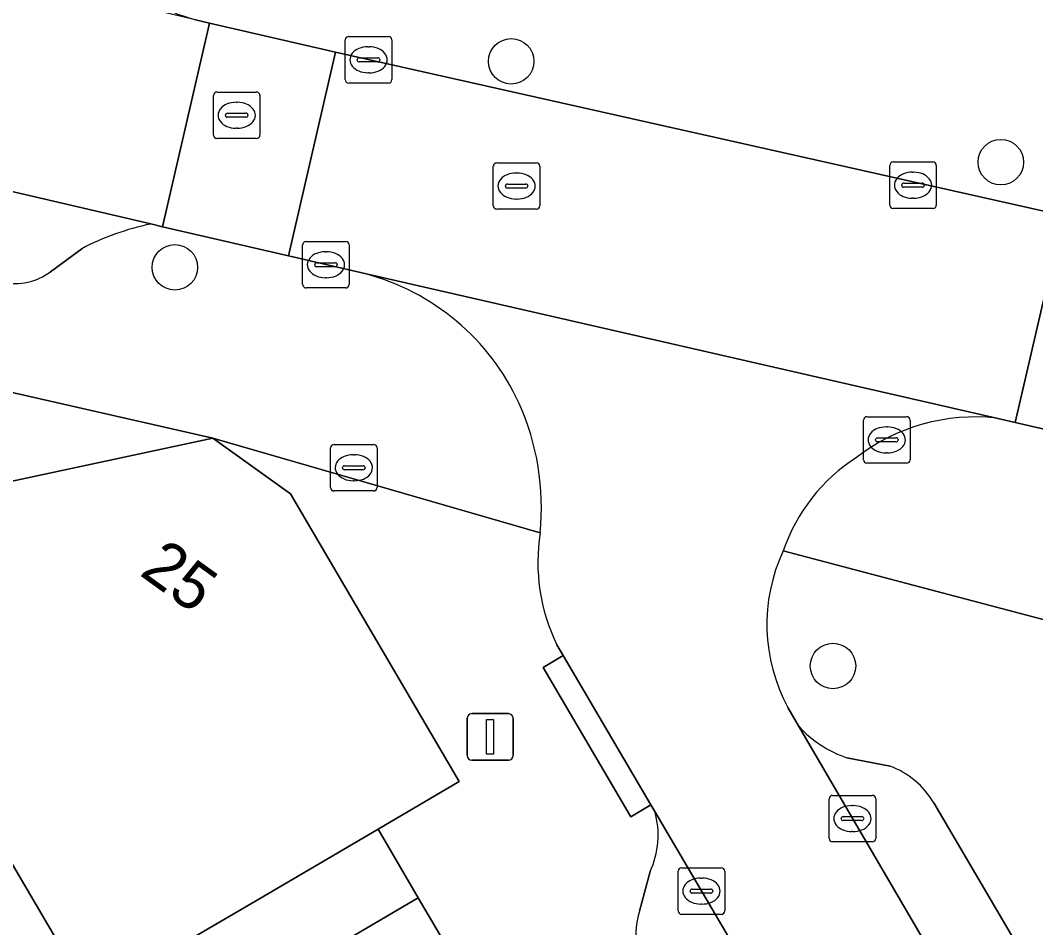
# Model space of a CAD drawing. Extents: x 159716 to 160783, y 383290 to 384031.
# Drawn here: x 160111.85 to 160133.68, y 383462.26 to 383481.78 of the extents above; entities that cross this region are included whole.
import ezdxf

# ---------------------------------------------------------------- set-up
doc = ezdxf.new("R2010")
doc.units = 0
for name, color, linetype in [('IMGEO_Boom', 7, 'Continuous'), ('IMGEO_Brandkraan', 7, 'Continuous'), ('IMGEO_Erf', 7, 'Continuous'), ('IMGEO_Kolk', 7, 'Continuous'), ('IMGEO_Lichtmast', 7, 'Continuous'), ('IMGEO_Pand', 7, 'Continuous'), ('IMGEO_Pand_nummerreeks', 7, 'Continuous'), ('IMGEO_Parkeervlak_open', 7, 'Continuous'), ('IMGEO_Rijbaan_lokaal_open', 7, 'Continuous'), ('IMGEO_Rioolput', 7, 'Continuous'), ('IMGEO_Voetpad_open', 7, 'Continuous')]:
    doc.layers.add(name, color=color, linetype=linetype)

msp = doc.modelspace()

# ---------------------------------------------------------------- linework, layer by layer
at = {"layer": 'IMGEO_Boom'}
for centre in [(160122.406, 383480.893), (160132.932, 383478.725), (160115.175, 383476.462), (160129.323, 383467.887)]:
    msp.add_circle(centre, 0.489, dxfattribs=at)
at = {"layer": 'IMGEO_Brandkraan'}
for p, q in [((160118.596, 383472.652), (160119.448, 383472.652)), ((160118.521, 383471.726), (160118.521, 383472.578)), ((160119.009, 383472.432), (160119.034, 383472.432)), ((160119.522, 383472.578), (160119.522, 383471.726)), ((160118.823, 383472.195), (160119.221, 383472.195)), ((160118.78, 383472.146), (160118.78, 383472.158)), ((160119.218, 383472.109), (160118.82, 383472.109)), ((160119.264, 383472.158), (160119.264, 383472.146)), ((160119.032, 383471.872), (160119.007, 383471.872)), ((160119.448, 383471.652), (160118.596, 383471.652))]:
    msp.add_line(p, q, dxfattribs=at)
for points in [[(160118.596, 383472.652), (160119.448, 383472.652)], [(160118.521, 383471.726), (160118.521, 383472.578)], [(160119.522, 383472.578), (160119.522, 383471.726)], [(160119.448, 383471.652), (160118.596, 383471.652)]]:
    msp.add_lwpolyline(points, dxfattribs=at)
for centre, radius, start, end in [((160118.598, 383472.576), 0.0765, 91.552, 178.448), ((160118.598, 383472.576), 0.0765, 91.552, 178.448), ((160119.446, 383472.576), 0.0765, 1.552, 88.448), ((160119.446, 383472.576), 0.0765, 1.552, 88.448), ((160118.82, 383472.155), 0.0403, 85.8775, 175.7526), ((160119.225, 383472.157), 0.0386, 1.7309, 96.639), ((160118.817, 383472.145), 0.0366, 178.938, 274.7102), ((160119.221, 383472.152), 0.043, 264.8664, 352.4533), ((160118.598, 383471.728), 0.0765, 181.552, 268.448), ((160118.598, 383471.728), 0.0765, 181.552, 268.448), ((160119.446, 383471.728), 0.0765, 271.552, 358.448), ((160119.446, 383471.728), 0.0765, 271.552, 358.448)]:
    msp.add_arc(centre, radius, start, end, dxfattribs=at)
for centre, major_axis, ratio, start_param, end_param in [((160119.008, 383472.152), (-0.387, 0.002), 0.722429, 4.712389, 7.853982), ((160119.033, 383472.152), (-0.39, 0.002), 0.717154, 1.570796, 4.712389)]:
    msp.add_ellipse(centre, major_axis=major_axis, ratio=ratio, start_param=start_param, end_param=end_param, dxfattribs=at)
at = {"layer": 'IMGEO_Erf'}
msp.add_lwpolyline([(160108.363, 383474.524), (160107.52, 383470.974), (160115.993, 383472.788)], close=True, dxfattribs=at)
msp.add_lwpolyline([(160108.721, 383456.279), (160113.525, 383459.105), (160113.635, 383458.918), (160116.096, 383460.366), (160120.405, 383462.901), (160119.544, 383464.378), (160116.981, 383462.87), (160113.362, 383460.758), (160111.515, 383463.912)], dxfattribs=at)
at = {"layer": 'IMGEO_Kolk'}
for p, q in [((160118.837, 383480.501), (160118.837, 383481.353)), ((160118.912, 383481.427), (160119.764, 383481.427)), ((160119.838, 383481.353), (160119.838, 383480.501)), ((160119.325, 383481.207), (160119.35, 383481.207)), ((160119.096, 383480.921), (160119.096, 383480.933)), ((160119.139, 383480.97), (160119.537, 383480.97)), ((160119.58, 383480.933), (160119.58, 383480.921)), ((160119.534, 383480.884), (160119.136, 383480.884)), ((160119.348, 383480.647), (160119.323, 383480.647)), ((160119.764, 383480.427), (160118.912, 383480.427)), ((160130.543, 383477.803), (160130.543, 383478.655)), ((160130.618, 383478.729), (160131.47, 383478.729)), ((160131.544, 383478.655), (160131.544, 383477.803)), ((160131.031, 383478.509), (160131.056, 383478.509)), ((160130.802, 383478.223), (160130.802, 383478.235)), ((160131.24, 383478.186), (160130.842, 383478.186)), ((160130.845, 383478.272), (160131.243, 383478.272)), ((160131.286, 383478.235), (160131.286, 383478.223)), ((160131.054, 383477.949), (160131.029, 383477.949)), ((160131.47, 383477.729), (160130.618, 383477.729)), ((160117.997, 383477.019), (160118.849, 383477.019)), ((160117.922, 383476.093), (160117.922, 383476.945)), ((160118.41, 383476.799), (160118.435, 383476.799)), ((160118.923, 383476.945), (160118.923, 383476.093)), ((160118.224, 383476.562), (160118.622, 383476.562)), ((160118.181, 383476.513), (160118.181, 383476.525)), ((160118.619, 383476.476), (160118.221, 383476.476)), ((160118.665, 383476.525), (160118.665, 383476.513)), ((160118.433, 383476.239), (160118.408, 383476.239)), ((160118.849, 383476.019), (160117.997, 383476.019)), ((160129.979, 383472.324), (160129.979, 383473.176)), ((160130.054, 383473.25), (160130.906, 383473.25)), ((160130.98, 383473.176), (160130.98, 383472.324)), ((160130.467, 383473.03), (160130.492, 383473.03)), ((160130.238, 383472.744), (160130.238, 383472.756)), ((160130.676, 383472.707), (160130.278, 383472.707)), ((160130.281, 383472.793), (160130.679, 383472.793)), ((160130.722, 383472.756), (160130.722, 383472.744)), ((160130.49, 383472.47), (160130.465, 383472.47)), ((160130.906, 383472.25), (160130.054, 383472.25)), ((160129.241, 383464.178), (160129.241, 383465.03)), ((160129.316, 383465.104), (160130.168, 383465.104)), ((160130.242, 383465.03), (160130.242, 383464.178)), ((160129.729, 383464.884), (160129.754, 383464.884)), ((160129.5, 383464.598), (160129.5, 383464.61)), ((160129.938, 383464.561), (160129.54, 383464.561)), ((160129.543, 383464.647), (160129.941, 383464.647)), ((160129.984, 383464.61), (160129.984, 383464.598)), ((160129.752, 383464.324), (160129.727, 383464.324)), ((160130.168, 383464.104), (160129.316, 383464.104)), ((160125.994, 383462.619), (160125.994, 383463.471)), ((160126.069, 383463.545), (160126.921, 383463.545)), ((160126.995, 383463.471), (160126.995, 383462.619)), ((160126.482, 383463.325), (160126.507, 383463.325)), ((160126.253, 383463.039), (160126.253, 383463.051)), ((160126.296, 383463.088), (160126.694, 383463.088)), ((160126.737, 383463.051), (160126.737, 383463.039)), ((160126.691, 383463.002), (160126.293, 383463.002)), ((160126.505, 383462.765), (160126.48, 383462.765)), ((160126.921, 383462.545), (160126.069, 383462.545))]:
    msp.add_line(p, q, dxfattribs=at)
for points in [[(160118.837, 383480.501), (160118.837, 383481.353)], [(160118.912, 383481.427), (160119.764, 383481.427)], [(160119.838, 383481.353), (160119.838, 383480.501)], [(160119.764, 383480.427), (160118.912, 383480.427)], [(160130.543, 383477.803), (160130.543, 383478.655)], [(160130.618, 383478.729), (160131.47, 383478.729)], [(160131.544, 383478.655), (160131.544, 383477.803)], [(160131.47, 383477.729), (160130.618, 383477.729)], [(160117.997, 383477.019), (160118.849, 383477.019)], [(160117.922, 383476.093), (160117.922, 383476.945)], [(160118.923, 383476.945), (160118.923, 383476.093)], [(160118.849, 383476.019), (160117.997, 383476.019)], [(160129.979, 383472.324), (160129.979, 383473.176)], [(160130.054, 383473.25), (160130.906, 383473.25)], [(160130.98, 383473.176), (160130.98, 383472.324)], [(160130.906, 383472.25), (160130.054, 383472.25)], [(160129.241, 383464.178), (160129.241, 383465.03)], [(160129.316, 383465.104), (160130.168, 383465.104)], [(160130.242, 383465.03), (160130.242, 383464.178)], [(160130.168, 383464.104), (160129.316, 383464.104)], [(160125.994, 383462.619), (160125.994, 383463.471)], [(160126.069, 383463.545), (160126.921, 383463.545)], [(160126.995, 383463.471), (160126.995, 383462.619)], [(160126.921, 383462.545), (160126.069, 383462.545)]]:
    msp.add_lwpolyline(points, dxfattribs=at)
for centre, radius, start, end in [((160118.914, 383481.351), 0.0765, 91.552, 178.448), ((160118.914, 383481.351), 0.0765, 91.552, 178.448), ((160119.762, 383481.351), 0.0765, 1.552, 88.448), ((160119.762, 383481.351), 0.0765, 1.552, 88.448), ((160119.136, 383480.93), 0.0403, 85.8775, 175.7526), ((160119.133, 383480.92), 0.0366, 178.938, 274.7102), ((160119.537, 383480.927), 0.043, 264.8664, 352.4533), ((160119.541, 383480.932), 0.0386, 1.7309, 96.639), ((160118.914, 383480.503), 0.0765, 181.552, 268.448), ((160118.914, 383480.503), 0.0765, 181.552, 268.448), ((160119.762, 383480.503), 0.0765, 271.552, 358.448), ((160119.762, 383480.503), 0.0765, 271.552, 358.448), ((160130.62, 383478.653), 0.0765, 91.552, 178.448), ((160130.62, 383478.653), 0.0765, 91.552, 178.448), ((160131.468, 383478.653), 0.0765, 1.552, 88.448), ((160131.468, 383478.653), 0.0765, 1.552, 88.448), ((160130.842, 383478.232), 0.0403, 85.8775, 175.7526), ((160130.839, 383478.222), 0.0366, 178.938, 274.7102), ((160131.243, 383478.229), 0.043, 264.8664, 352.4533), ((160131.247, 383478.234), 0.0386, 1.7309, 96.639), ((160130.62, 383477.805), 0.0765, 181.552, 268.448), ((160130.62, 383477.805), 0.0765, 181.552, 268.448), ((160131.468, 383477.805), 0.0765, 271.552, 358.448), ((160131.468, 383477.805), 0.0765, 271.552, 358.448), ((160117.999, 383476.943), 0.0765, 91.552, 178.448), ((160117.999, 383476.943), 0.0765, 91.552, 178.448), ((160118.847, 383476.943), 0.0765, 1.552, 88.448), ((160118.847, 383476.943), 0.0765, 1.552, 88.448), ((160118.221, 383476.522), 0.0403, 85.8775, 175.7526), ((160118.626, 383476.524), 0.0386, 1.7309, 96.639), ((160118.218, 383476.512), 0.0366, 178.938, 274.7102), ((160118.622, 383476.519), 0.043, 264.8664, 352.4533), ((160117.999, 383476.095), 0.0765, 181.552, 268.448), ((160117.999, 383476.095), 0.0765, 181.552, 268.448), ((160118.847, 383476.095), 0.0765, 271.552, 358.448), ((160118.847, 383476.095), 0.0765, 271.552, 358.448), ((160130.056, 383473.174), 0.0765, 91.552, 178.448), ((160130.056, 383473.174), 0.0765, 91.552, 178.448), ((160130.904, 383473.174), 0.0765, 1.552, 88.448), ((160130.904, 383473.174), 0.0765, 1.552, 88.448), ((160130.278, 383472.753), 0.0403, 85.8775, 175.7526), ((160130.275, 383472.743), 0.0366, 178.938, 274.7102), ((160130.679, 383472.75), 0.043, 264.8664, 352.4533), ((160130.683, 383472.755), 0.0386, 1.7309, 96.639), ((160130.056, 383472.326), 0.0765, 181.552, 268.448), ((160130.056, 383472.326), 0.0765, 181.552, 268.448), ((160130.904, 383472.326), 0.0765, 271.552, 358.448), ((160130.904, 383472.326), 0.0765, 271.552, 358.448), ((160129.318, 383465.028), 0.0765, 91.552, 178.448), ((160129.318, 383465.028), 0.0765, 91.552, 178.448), ((160130.166, 383465.028), 0.0765, 1.552, 88.448), ((160130.166, 383465.028), 0.0765, 1.552, 88.448), ((160129.54, 383464.607), 0.0403, 85.8775, 175.7526), ((160129.537, 383464.597), 0.0366, 178.938, 274.7102), ((160129.941, 383464.604), 0.043, 264.8664, 352.4533), ((160129.945, 383464.609), 0.0386, 1.7309, 96.639), ((160129.318, 383464.18), 0.0765, 181.552, 268.448), ((160129.318, 383464.18), 0.0765, 181.552, 268.448), ((160130.166, 383464.18), 0.0765, 271.552, 358.448), ((160130.166, 383464.18), 0.0765, 271.552, 358.448), ((160126.071, 383463.469), 0.0765, 91.552, 178.448), ((160126.071, 383463.469), 0.0765, 91.552, 178.448), ((160126.919, 383463.469), 0.0765, 1.552, 88.448), ((160126.919, 383463.469), 0.0765, 1.552, 88.448), ((160126.293, 383463.048), 0.0403, 85.8775, 175.7526), ((160126.29, 383463.038), 0.0366, 178.938, 274.7102), ((160126.694, 383463.045), 0.043, 264.8664, 352.4533), ((160126.698, 383463.05), 0.0386, 1.7309, 96.639), ((160126.071, 383462.621), 0.0765, 181.552, 268.448), ((160126.071, 383462.621), 0.0765, 181.552, 268.448), ((160126.919, 383462.621), 0.0765, 271.552, 358.448), ((160126.919, 383462.621), 0.0765, 271.552, 358.448)]:
    msp.add_arc(centre, radius, start, end, dxfattribs=at)
for centre, major_axis, ratio, start_param, end_param in [((160119.324, 383480.927), (-0.387, 0.002), 0.722429, 4.712389, 7.853982), ((160119.349, 383480.927), (-0.39, 0.002), 0.717154, 1.570796, 4.712389), ((160131.03, 383478.229), (-0.387, 0.002), 0.722429, 4.712389, 7.853982), ((160131.055, 383478.229), (-0.39, 0.002), 0.717154, 1.570796, 4.712389), ((160118.409, 383476.519), (-0.387, 0.002), 0.722429, 4.712389, 7.853982), ((160118.434, 383476.519), (-0.39, 0.002), 0.717154, 1.570796, 4.712389), ((160130.466, 383472.75), (-0.387, 0.002), 0.722429, 4.712389, 7.853982), ((160130.491, 383472.75), (-0.39, 0.002), 0.717154, 1.570796, 4.712389), ((160129.728, 383464.604), (-0.387, 0.002), 0.722429, 4.712389, 7.853982), ((160129.753, 383464.604), (-0.39, 0.002), 0.717154, 1.570796, 4.712389), ((160126.481, 383463.045), (-0.387, 0.002), 0.722429, 4.712389, 7.853982), ((160126.506, 383463.045), (-0.39, 0.002), 0.717154, 1.570796, 4.712389)]:
    msp.add_ellipse(centre, major_axis=major_axis, ratio=ratio, start_param=start_param, end_param=end_param, dxfattribs=at)
at = {"layer": 'IMGEO_Lichtmast'}
for p, q in [((160121.456, 383465.962), (160121.456, 383466.762)), ((160121.456, 383466.762), (160121.456, 383465.962)), ((160121.556, 383466.862), (160122.346, 383466.862)), ((160122.346, 383466.862), (160121.556, 383466.862)), ((160122.446, 383466.762), (160122.446, 383465.962)), ((160122.446, 383465.962), (160122.446, 383466.762)), ((160122.346, 383465.862), (160121.556, 383465.862)), ((160121.556, 383465.862), (160122.346, 383465.862))]:
    msp.add_line(p, q, dxfattribs=at)
msp.add_lwpolyline([(160121.876, 383466.737), (160122.026, 383466.737), (160122.026, 383465.987), (160121.876, 383465.987), (160121.876, 383466.737)], dxfattribs=at)
for centre, start, end in [((160121.556, 383466.762), 90, 180), ((160121.556, 383466.762), 90, 180), ((160122.346, 383466.762), 0, 90), ((160122.346, 383466.762), 360, 90), ((160121.556, 383465.962), 180, 270), ((160121.556, 383465.962), 180, 270), ((160122.346, 383465.962), 270, 0), ((160122.346, 383465.962), 270, 0)]:
    msp.add_arc(centre, 0.1, start, end, dxfattribs=at)
at = {"layer": 'IMGEO_Pand'}
for points in [[(160103.922, 383475.636), (160101.824, 383466.826), (160102.051, 383466.78), (160102.458, 383466.683), (160104.842, 383466.115), (160106.899, 383462.618), (160107.52, 383461.562), (160111.515, 383463.912), (160113.362, 383460.758), (160116.981, 383462.87), (160119.544, 383464.378), (160121.29, 383465.405), (160117.657, 383471.587), (160115.993, 383472.788), (160107.52, 383470.974), (160108.363, 383474.524)], [(160113.326, 383454.3), (160115.556, 383455.612), (160116.953, 383453.098), (160119.492, 383454.592), (160123.801, 383457.127), (160120.405, 383462.901), (160116.096, 383460.366), (160113.635, 383458.918), (160113.525, 383459.105), (160108.721, 383456.279), (160109.958, 383454.177), (160110.771, 383452.796)]]:
    msp.add_lwpolyline(points, close=True, dxfattribs=at)
at = {"layer": 'IMGEO_Parkeervlak_open'}
for points in [[(160114.655, 383477.395), (160076.614, 383486.267)], [(160112.5, 383476.369), (160113.173, 383476.864)], [(160128.582, 383466.6), (160142.398, 383442.928)], [(160130.55, 383465.732), (160129.623, 383465.911)], [(160142.48, 383446.217), (160131.488, 383464.944)], [(160139.179, 383441.454), (160125.493, 383464.755)], [(160125.391, 383463.465), (160125.174, 383462.64)]]:
    msp.add_lwpolyline(points, dxfattribs=at)
for centre, radius, start, end in [((160115.808, 383471.842), 5.671, 101.7344, 117.6907), ((160111.743, 383477.354), 1.242, 257.3366, 307.5441), ((160130.424, 383468.252), 2.475, 221.8909, 251.1109), ((160129.912, 383464.02), 1.827, 30.3748, 69.5589), ((160123.707, 383464.247), 1.857, 335.0906, 15.8675), ((160126.648, 383462.111), 1.566, 160.2709, 206.6964)]:
    msp.add_arc(centre, radius, start, end, dxfattribs=at)
at = {"layer": 'IMGEO_Rijbaan_lokaal_open'}
for points in [[(160037.998, 383500), (160030.39, 383501.718), (160026.229, 383503.016), (160025.764, 383503.184), (160025.553, 383503.261), (160025.287, 383503.349), (160023.952, 383498.899), (160026.851, 383497.979), (160029.484, 383497.298), (160049.062, 383492.672), (160049.223, 383492.632), (160052.896, 383491.782), (160053.073, 383491.741), (160075.473, 383486.534), (160076.614, 383486.267), (160114.655, 383477.395), (160114.912, 383477.335), (160115.92, 383481.713), (160115.615, 383481.783)], [(160118.629, 383481.089), (160115.92, 383481.713), (160114.912, 383477.335), (160117.62, 383476.707)], [(160134.274, 383477.578), (160118.629, 383481.089), (160117.62, 383476.707), (160119.26, 383476.327), (160132.838, 383473.219), (160133.241, 383473.125)], [(160137.094, 383476.945), (160134.274, 383477.578), (160133.241, 383473.125), (160135.998, 383472.486)]]:
    msp.add_lwpolyline(points, close=True, dxfattribs=at)
for points in [[(160132.838, 383473.219), (160119.26, 383476.327)], [(160123.386, 383468.345), (160123.523, 383468.112), (160125.409, 383464.899), (160125.493, 383464.755), (160139.179, 383441.454), (160139.672, 383440.616), (160142.706, 383442.403), (160142.398, 383442.928), (160128.582, 383466.6)], [(160128.582, 383466.6), (160128.353, 383466.994)]]:
    msp.add_lwpolyline(points, dxfattribs=at)
for centre, radius, start, end in [((160117.967, 383471.429), 5.066, 24.5802, 75.2127), ((160117.607, 383471.299), 5.448, 354.229, 24.2483), ((160132.385, 383469.056), 4.188, 83.7934, 127.6394), ((160131.921, 383469.107), 3.878, 122.6681, 161.1057), ((160127.035, 383470.119), 4.057, 171.0415, 205.9315), ((160131.645, 383468.779), 3.744, 154.968, 208.4663)]:
    msp.add_arc(centre, radius, start, end, dxfattribs=at)
at = {"layer": 'IMGEO_Rioolput'}
for p, q in [((160116.003, 383479.308), (160116.003, 383480.16)), ((160116.078, 383480.234), (160116.93, 383480.234)), ((160117.004, 383480.16), (160117.004, 383479.308)), ((160116.491, 383480.014), (160116.516, 383480.014)), ((160116.262, 383479.728), (160116.262, 383479.74)), ((160116.7, 383479.691), (160116.302, 383479.691)), ((160116.305, 383479.777), (160116.703, 383479.777)), ((160116.746, 383479.74), (160116.746, 383479.728)), ((160116.514, 383479.454), (160116.489, 383479.454)), ((160116.93, 383479.234), (160116.078, 383479.234)), ((160122.021, 383477.786), (160122.021, 383478.638)), ((160122.096, 383478.712), (160122.948, 383478.712)), ((160123.022, 383478.638), (160123.022, 383477.786)), ((160122.509, 383478.492), (160122.534, 383478.492)), ((160122.28, 383478.206), (160122.28, 383478.218)), ((160122.718, 383478.169), (160122.32, 383478.169)), ((160122.323, 383478.255), (160122.721, 383478.255)), ((160122.764, 383478.218), (160122.764, 383478.206)), ((160122.532, 383477.932), (160122.507, 383477.932)), ((160122.948, 383477.712), (160122.096, 383477.712))]:
    msp.add_line(p, q, dxfattribs=at)
for points in [[(160116.003, 383479.308), (160116.003, 383480.16)], [(160116.078, 383480.234), (160116.93, 383480.234)], [(160117.004, 383480.16), (160117.004, 383479.308)], [(160116.93, 383479.234), (160116.078, 383479.234)], [(160122.021, 383477.786), (160122.021, 383478.638)], [(160122.096, 383478.712), (160122.948, 383478.712)], [(160123.022, 383478.638), (160123.022, 383477.786)], [(160122.948, 383477.712), (160122.096, 383477.712)]]:
    msp.add_lwpolyline(points, dxfattribs=at)
for centre, radius, start, end in [((160116.08, 383480.158), 0.0765, 91.552, 178.448), ((160116.08, 383480.158), 0.0765, 91.552, 178.448), ((160116.928, 383480.158), 0.0765, 1.552, 88.448), ((160116.928, 383480.158), 0.0765, 1.552, 88.448), ((160116.302, 383479.737), 0.0403, 85.8775, 175.7526), ((160116.299, 383479.727), 0.0366, 178.938, 274.7102), ((160116.703, 383479.734), 0.043, 264.8664, 352.4533), ((160116.707, 383479.739), 0.0386, 1.7309, 96.639), ((160116.08, 383479.31), 0.0765, 181.552, 268.448), ((160116.08, 383479.31), 0.0765, 181.552, 268.448), ((160116.928, 383479.31), 0.0765, 271.552, 358.448), ((160116.928, 383479.31), 0.0765, 271.552, 358.448), ((160122.098, 383478.636), 0.0765, 91.552, 178.448), ((160122.098, 383478.636), 0.0765, 91.552, 178.448), ((160122.946, 383478.636), 0.0765, 1.552, 88.448), ((160122.946, 383478.636), 0.0765, 1.552, 88.448), ((160122.32, 383478.215), 0.0403, 85.8775, 175.7526), ((160122.317, 383478.205), 0.0366, 178.938, 274.7102), ((160122.721, 383478.212), 0.043, 264.8664, 352.4533), ((160122.725, 383478.217), 0.0386, 1.7309, 96.639), ((160122.098, 383477.788), 0.0765, 181.552, 268.448), ((160122.098, 383477.788), 0.0765, 181.552, 268.448), ((160122.946, 383477.788), 0.0765, 271.552, 358.448), ((160122.946, 383477.788), 0.0765, 271.552, 358.448)]:
    msp.add_arc(centre, radius, start, end, dxfattribs=at)
for centre, major_axis, ratio, start_param, end_param in [((160116.49, 383479.734), (-0.387, 0.002), 0.722429, 4.712389, 7.853982), ((160116.515, 383479.734), (-0.39, 0.002), 0.717154, 1.570796, 4.712389), ((160122.508, 383478.212), (-0.387, 0.002), 0.722429, 4.712389, 7.853982), ((160122.533, 383478.212), (-0.39, 0.002), 0.717154, 1.570796, 4.712389)]:
    msp.add_ellipse(centre, major_axis=major_axis, ratio=ratio, start_param=start_param, end_param=end_param, dxfattribs=at)
at = {"layer": 'IMGEO_Voetpad_open'}
for points in [[(160114.058, 383483.274), (160114.438, 383482.525), (160114.733, 383482.223), (160114.99, 383482.038), (160115.214, 383481.919), (160115.615, 383481.783), (160115.92, 383481.713), (160118.629, 383481.089), (160134.274, 383477.578), (160137.094, 383476.945)], [(160119.26, 383476.327), (160117.62, 383476.707), (160114.912, 383477.335), (160114.655, 383477.395)], [(160113.173, 383476.864), (160112.5, 383476.369)], [(160108.363, 383474.524), (160115.993, 383472.788), (160123.027, 383470.751)], [(160135.998, 383472.486), (160133.241, 383473.125), (160132.838, 383473.219)], [(160123.027, 383470.751), (160115.993, 383472.788), (160117.657, 383471.587), (160121.29, 383465.405), (160119.544, 383464.378), (160120.405, 383462.901), (160123.801, 383457.127), (160124.909, 383455.253), (160126.635, 383456.267), (160130.722, 383449.319), (160134.723, 383442.518), (160139.22, 383434.91), (160139.85, 383433.844), (160142.224, 383435.301), (160141.659, 383436.26), (160142.089, 383436.513), (160141.179, 383438.057), (160139.672, 383440.616), (160139.179, 383441.454)], [(160184.751, 383376.839), (160181.49, 383382.38), (160180.303, 383384.395), (160179.08, 383386.472), (160175.446, 383392.621), (160174.289, 383394.585), (160173.041, 383396.705), (160157.715, 383423.123), (160154.136, 383429.2), (160152.47, 383432.037), (160149.643, 383436.855), (160147.322, 383440.811), (160144.976, 383444.81), (160141.723, 383450.354), (160134.037, 383463.318), (160133.941, 383463.347), (160134.474, 383465.095), (160134.554, 383465.065), (160140.569, 383467.11), (160128.252, 383470.363)], [(160128.252, 383470.363), (160140.569, 383467.11), (160146.213, 383465.64), (160151.214, 383464.432), (160151.748, 383464.302), (160155.381, 383463.43), (160158.69, 383462.666), (160161.518, 383462.068), (160162.085, 383461.897), (160163.431, 383462.189), (160165.382, 383462.612), (160171.131, 383461.254), (160171.178, 383461.464)], [(160125.493, 383464.755), (160125.409, 383464.899), (160124.979, 383464.645), (160123.093, 383467.858), (160123.523, 383468.112), (160123.386, 383468.345)], [(160128.353, 383466.994), (160128.582, 383466.6)], [(160129.623, 383465.911), (160130.55, 383465.732)], [(160131.488, 383464.944), (160142.48, 383446.217)], [(160125.174, 383462.64), (160125.391, 383463.465)]]:
    msp.add_lwpolyline(points, dxfattribs=at)
msp.add_lwpolyline([(160125.409, 383464.899), (160123.523, 383468.112), (160123.093, 383467.858), (160124.979, 383464.645)], close=True, dxfattribs=at)
for centre, radius, start, end in [((160115.808, 383471.842), 5.671, 101.7344, 117.6907), ((160111.743, 383477.354), 1.242, 257.3366, 307.5441), ((160117.967, 383471.429), 5.066, 24.5802, 75.2127), ((160117.607, 383471.299), 5.448, 354.229, 24.2483), ((160132.385, 383469.056), 4.188, 83.7934, 127.6394), ((160131.921, 383469.107), 3.878, 122.6681, 161.1057), ((160127.035, 383470.119), 4.057, 171.0415, 205.9315), ((160131.645, 383468.779), 3.744, 154.968, 208.4663), ((160130.424, 383468.252), 2.475, 221.8909, 251.1109), ((160129.912, 383464.02), 1.827, 30.3748, 69.5589), ((160123.707, 383464.247), 1.857, 335.0906, 15.8675), ((160126.648, 383462.111), 1.566, 160.2709, 206.6964)]:
    msp.add_arc(centre, radius, start, end, dxfattribs=at)

# ---------------------------------------------------------------- texts
at = {"layer": 'IMGEO_Pand_nummerreeks'}
msp.add_text('25', height=1, rotation=324.1799, dxfattribs=at).set_placement((160114.389, 383469.859))

doc.saveas('drawing.dxf')
